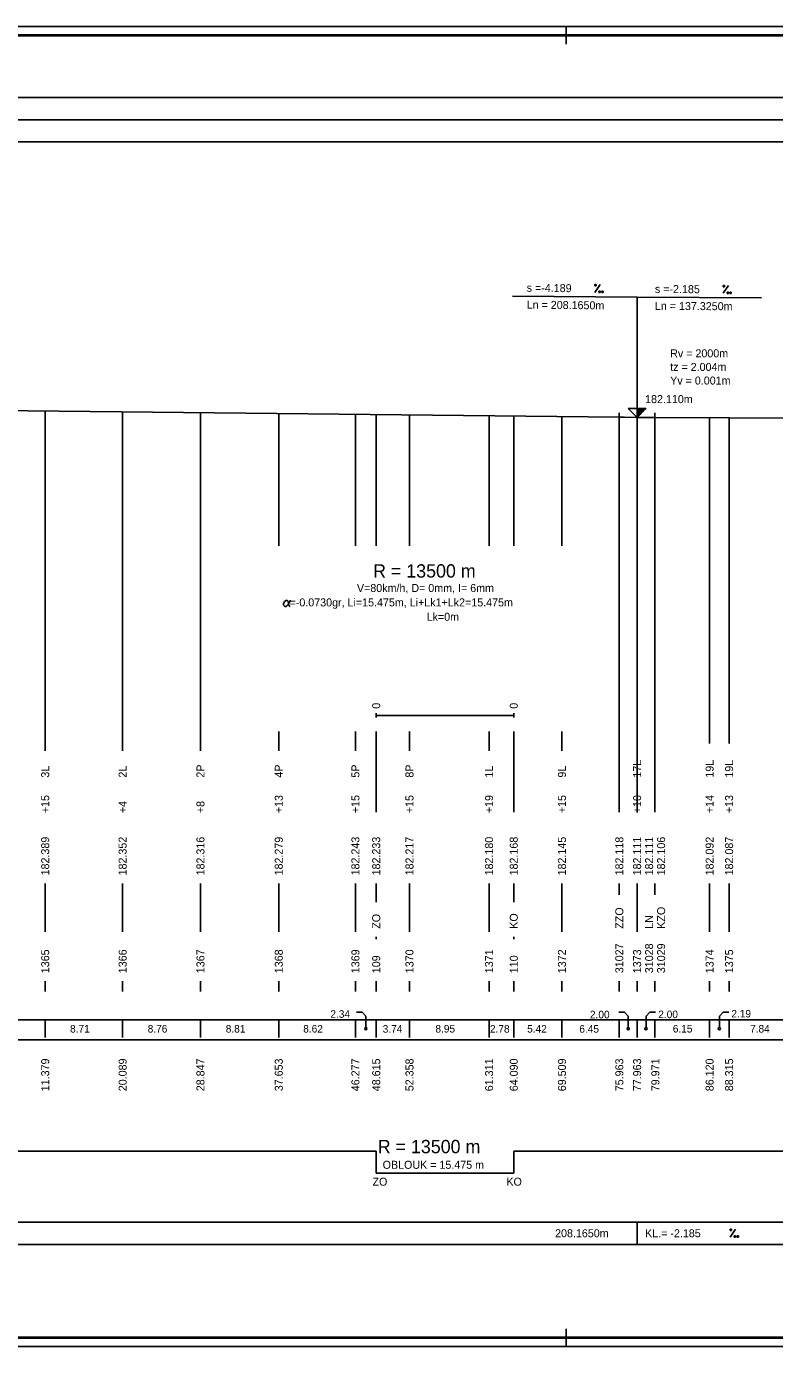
# Model space of a CAD drawing. Extents: x 0 to 10087, y -805 to 297.
# Drawn here: x 2398.5 to 2566.9, y 0 to 297 of the extents above; entities that cross this region are included whole.
import ezdxf

# ---------------------------------------------------------------- set-up
doc = ezdxf.new("R2010")
doc.units = 0
for name, color, linetype in [('CARKY_HODNOT', 7, 'Continuous'), ('KRIV1_CARA', 7, 'Continuous'), ('KRIV1_TEXT', 7, 'Continuous'), ('NIVELETA_CARA', 7, 'Continuous'), ('NIVELETA_TEXT', 7, 'Continuous'), ('PARAM_R', 7, 'Continuous'), ('PARAM_TEXT', 7, 'Continuous'), ('PREV_CARA', 7, 'Continuous'), ('PREV_TEXT', 7, 'Continuous'), ('RAM', 7, 'Continuous'), ('STAN_CARA', 7, 'Continuous'), ('STAN_PAS', 7, 'Continuous'), ('STAN_TEXT', 7, 'Continuous'), ('TEXT', 7, 'Continuous'), ('TXT_C_BODU', 7, 'Continuous')]:
    doc.layers.add(name, color=color, linetype=linetype)

msp = doc.modelspace()

# ---------------------------------------------------------------- linework, layer by layer
at = {"layer": 'CARKY_HODNOT'}
for p, q in [((2402.76, 138.35), (2402.76, 210.44)), ((2420.18, 138.35), (2420.18, 210.26)), ((2437.69, 138.35), (2437.69, 210.08)), ((2455.31, 180.14), (2455.31, 209.89)), ((2472.55, 180.14), (2472.55, 209.71)), ((2477.23, 180.14), (2477.23, 209.66)), ((2484.72, 180.14), (2484.72, 209.59)), ((2502.62, 180.14), (2502.62, 209.4)), ((2508.18, 180.14), (2508.18, 209.34)), ((2519.02, 180.14), (2519.02, 209.23)), ((2531.93, 138.35), (2531.93, 209.09)), ((2535.93, 138.35), (2535.93, 209.06)), ((2535.93, 138.35), (2535.93, 209.06)), ((2539.94, 138.35), (2539.94, 209.03)), ((2552.24, 138.35), (2552.24, 208.96)), ((2556.63, 138.35), (2556.63, 208.94)), ((2402.76, 134), (2402.76, 138.35)), ((2420.18, 134), (2420.18, 138.35)), ((2437.69, 134), (2437.69, 138.35)), ((2455.31, 134), (2455.31, 138.35)), ((2472.55, 134), (2472.55, 138.35)), ((2477.23, 126.2), (2477.23, 138.35)), ((2484.72, 134), (2484.72, 138.35)), ((2502.62, 134), (2502.62, 138.35)), ((2508.18, 126.2), (2508.18, 138.35)), ((2519.02, 134), (2519.02, 138.35)), ((2531.93, 126.2), (2531.93, 138.35)), ((2535.93, 135.65), (2535.93, 138.35)), ((2535.93, 126.2), (2535.93, 138.35)), ((2539.94, 126.2), (2539.94, 138.35)), ((2552.24, 135.65), (2552.24, 138.35)), ((2556.63, 135.65), (2556.63, 138.35)), ((2477.23, 120.25), (2477.23, 126.2)), ((2508.18, 120.25), (2508.18, 126.2)), ((2531.93, 120.25), (2531.93, 126.2)), ((2535.93, 120.25), (2535.93, 126.2)), ((2539.94, 120.25), (2539.94, 126.2)), ((2402.76, 93.3), (2402.76, 104.2)), ((2420.18, 93.3), (2420.18, 104.2)), ((2437.69, 93.3), (2437.69, 104.2)), ((2455.31, 93.3), (2455.31, 104.2)), ((2472.55, 93.3), (2472.55, 104.2)), ((2477.23, 100), (2477.23, 104.2)), ((2484.72, 93.3), (2484.72, 104.2)), ((2502.62, 93.3), (2502.62, 104.2)), ((2508.18, 100), (2508.18, 104.2)), ((2519.02, 93.3), (2519.02, 104.2)), ((2531.93, 101.65), (2531.93, 104.2)), ((2535.93, 93.3), (2535.93, 104.2)), ((2535.93, 100), (2535.93, 104.2)), ((2539.94, 101.65), (2539.94, 104.2)), ((2552.24, 93.3), (2552.24, 104.2)), ((2556.63, 93.3), (2556.63, 104.2)), ((2477.23, 91.65), (2477.23, 92.2)), ((2508.18, 91.65), (2508.18, 92.2)), ((2402.76, 79.9), (2402.76, 82.2)), ((2420.18, 79.9), (2420.18, 82.2)), ((2437.69, 79.9), (2437.69, 82.2)), ((2455.31, 79.9), (2455.31, 82.2)), ((2472.55, 79.9), (2472.55, 82.2)), ((2477.23, 79.9), (2477.23, 82.2)), ((2484.72, 79.9), (2484.72, 82.2)), ((2502.62, 79.9), (2502.62, 82.2)), ((2508.18, 79.9), (2508.18, 82.2)), ((2519.02, 79.9), (2519.02, 82.2)), ((2531.93, 79.9), (2531.93, 82.2)), ((2535.93, 79.9), (2535.93, 82.2)), ((2535.93, 79.9), (2535.93, 82.2)), ((2539.94, 79.9), (2539.94, 82.2)), ((2552.24, 79.9), (2552.24, 82.2)), ((2556.63, 79.9), (2556.63, 82.2))]:
    msp.add_line(p, q, dxfattribs=at)
at = {"layer": 'KRIV1_CARA'}
for p, q in [((2066.11, 44), (2477.23, 44)), ((2477.23, 44), (2477.23, 39)), ((2508.18, 39), (2508.18, 44)), ((2508.18, 44), (2654.27, 44)), ((2477.23, 39), (2508.18, 39))]:
    msp.add_line(p, q, dxfattribs=at)
at = {"layer": 'NIVELETA_CARA'}
for p, q in [((300, 281), (8321.33, 281)), ((300, 276), (8321.33, 276)), ((300, 271), (8321.33, 271)), ((2535.93, 236.05), (2507.93, 236.34)), ((2535.93, 209.05), (2535.93, 236.05)), ((2535.93, 236.05), (2563.93, 235.9)), ((2122.3, 213.38), (2531.93, 209.09)), ((2535.93, 209.05), (2533.93, 211.05)), ((2533.93, 211.05), (2537.93, 211.05)), ((2535.93, 209.05), (2535.93, 211.05)), ((2537.93, 211.05), (2535.93, 209.05)), ((2536, 209.12), (2536, 211.05)), ((2536.07, 209.18), (2536.07, 211.05)), ((2536.13, 209.25), (2536.13, 211.05)), ((2536.2, 209.32), (2536.2, 211.05)), ((2536.27, 209.38), (2536.27, 211.05)), ((2536.33, 209.45), (2536.33, 211.05)), ((2536.4, 209.52), (2536.4, 211.05)), ((2536.47, 209.58), (2536.47, 211.05)), ((2536.53, 209.65), (2536.53, 211.05)), ((2536.6, 209.72), (2536.6, 211.05)), ((2536.67, 209.78), (2536.67, 211.05)), ((2536.73, 209.85), (2536.73, 211.05)), ((2536.8, 209.92), (2536.8, 211.05)), ((2536.87, 209.98), (2536.87, 211.05)), ((2536.93, 210.05), (2536.93, 211.05)), ((2537, 210.12), (2537, 211.05)), ((2537.07, 210.18), (2537.07, 211.05)), ((2537.13, 210.25), (2537.13, 211.05)), ((2537.2, 210.32), (2537.2, 211.05)), ((2537.27, 210.38), (2537.27, 211.05)), ((2537.33, 210.45), (2537.33, 211.05)), ((2537.4, 210.52), (2537.4, 211.05)), ((2537.47, 210.58), (2537.47, 211.05)), ((2537.53, 210.65), (2537.53, 211.05)), ((2537.6, 210.72), (2537.6, 211.05)), ((2537.67, 210.78), (2537.67, 211.05)), ((2537.73, 210.85), (2537.73, 211.05)), ((2537.8, 210.92), (2537.8, 211.05)), ((2537.87, 210.98), (2537.87, 211.05)), ((2531.93, 209.09), (2531.93, 210.09)), ((2531.93, 209.09), (2535.93, 209.05)), ((2531.93, 209.09), (2532.43, 209.09)), ((2532.43, 209.09), (2532.93, 209.08)), ((2532.93, 209.08), (2533.13, 209.08)), ((2535.93, 209.05), (2539.94, 209.03)), ((2538.73, 209.04), (2539.23, 209.03)), ((2539.23, 209.03), (2539.73, 209.03)), ((2539.73, 209.03), (2539.94, 209.03)), ((2539.94, 209.03), (2539.94, 210.03)), ((2539.94, 209.03), (2807.57, 207.57)), ((500, 28), (8321.33, 28)), ((2535.93, 23), (2535.93, 28)), ((500, 23), (8321.33, 23))]:
    msp.add_line(p, q, dxfattribs=at)
at = {"layer": 'NIVELETA_TEXT'}
for p, q in [((2526.44, 237.15), (2527.64, 238.93)), ((2526.45, 238.95), (2526.45, 238.65)), ((2526.46, 238.95), (2526.45, 238.94)), ((2526.45, 238.65), (2526.75, 238.65)), ((2526.75, 238.94), (2526.46, 238.95)), ((2526.75, 238.65), (2526.75, 238.94)), ((2555.3, 238.74), (2555.29, 238.44)), ((2555.29, 236.95), (2556.49, 238.73)), ((2555.29, 238.44), (2555.59, 238.44)), ((2555.59, 238.74), (2555.3, 238.74)), ((2555.3, 238.74), (2555.3, 238.74)), ((2555.59, 238.44), (2555.59, 238.74)), ((2527.35, 237.44), (2527.34, 237.14)), ((2527.34, 237.14), (2527.64, 237.14)), ((2527.64, 237.44), (2527.35, 237.44)), ((2527.35, 237.44), (2527.35, 237.43)), ((2527.64, 237.14), (2527.64, 237.44)), ((2527.96, 237.43), (2527.96, 237.14)), ((2527.97, 237.43), (2527.96, 237.43)), ((2527.96, 237.14), (2528.26, 237.13)), ((2528.26, 237.43), (2527.97, 237.43)), ((2528.26, 237.13), (2528.26, 237.43)), ((2556.2, 237.24), (2556.2, 236.94)), ((2556.49, 237.24), (2556.2, 237.24)), ((2556.2, 237.24), (2556.2, 237.23)), ((2556.2, 236.94), (2556.49, 236.94)), ((2556.49, 236.94), (2556.49, 237.24)), ((2556.81, 237.24), (2556.81, 236.94)), ((2556.82, 237.24), (2556.81, 237.23)), ((2556.81, 236.94), (2557.11, 236.94)), ((2557.11, 237.23), (2556.82, 237.24)), ((2557.11, 236.94), (2557.11, 237.23)), ((2556.89, 24.6), (2558.08, 26.4)), ((2556.89, 26.4), (2556.89, 26.1)), ((2557.18, 26.4), (2556.89, 26.4)), ((2556.89, 26.4), (2556.89, 26.39)), ((2556.89, 26.1), (2557.18, 26.1)), ((2557.18, 26.1), (2557.18, 26.4)), ((2557.8, 24.9), (2557.8, 24.6)), ((2558.09, 24.9), (2557.8, 24.9)), ((2557.8, 24.9), (2557.8, 24.89)), ((2557.8, 24.6), (2558.09, 24.6)), ((2558.09, 24.6), (2558.09, 24.9)), ((2558.41, 24.9), (2558.41, 24.6)), ((2558.71, 24.9), (2558.41, 24.9)), ((2558.41, 24.9), (2558.41, 24.89)), ((2558.41, 24.6), (2558.71, 24.6)), ((2558.71, 24.6), (2558.71, 24.9))]:
    msp.add_line(p, q, dxfattribs=at)
at = {"layer": 'PARAM_TEXT'}
for p, q in [((2456.4, 167.11), (2456.5, 167.39)), ((2456.4, 166.81), (2456.4, 167.11)), ((2456.5, 166.62), (2456.4, 166.81)), ((2456.5, 167.39), (2456.6, 167.59)), ((2456.7, 166.52), (2456.5, 166.62)), ((2456.6, 167.59), (2456.8, 167.79)), ((2456.9, 166.52), (2456.7, 166.52)), ((2456.8, 167.79), (2456.99, 167.88)), ((2457.09, 166.62), (2456.9, 166.52)), ((2456.99, 167.88), (2457.17, 167.89)), ((2457.39, 166.92), (2457.09, 166.62)), ((2457.17, 167.89), (2457.29, 167.78)), ((2457.29, 167.78), (2457.39, 167.59)), ((2457.39, 167.59), (2457.58, 166.81)), ((2457.58, 167.21), (2457.39, 166.92)), ((2457.68, 167.41), (2457.58, 167.21)), ((2457.58, 166.81), (2457.68, 166.62)), ((2457.78, 167.6), (2457.68, 167.41)), ((2457.68, 166.62), (2457.77, 166.52)), ((2457.77, 166.52), (2457.86, 166.52)), ((2457.87, 167.89), (2457.78, 167.6))]:
    msp.add_line(p, q, dxfattribs=at)
at = {"layer": 'PREV_CARA'}
msp.add_line((2477.23, 142), (2508.18, 142), dxfattribs=at)
at = {"layer": 'PREV_TEXT'}
for p, q in [((2477.23, 141.5), (2477.23, 142.5)), ((2508.18, 141.5), (2508.18, 142.5))]:
    msp.add_line(p, q, dxfattribs=at)
at = {"layer": 'RAM'}
for p, q in [((8636.33, 297), (0, 297)), ((2520, 293), (2520, 297)), ((8634.33, 295.1), (2, 295.1)), ((8634.33, 295), (2, 295)), ((8634.33, 294.9), (2, 294.9)), ((2520, 0), (2520, 4)), ((0, 0), (8636.33, 0)), ((2, 2.1), (8634.33, 2.1)), ((2, 2), (8634.33, 2)), ((2, 1.9), (8634.33, 1.9))]:
    msp.add_line(p, q, dxfattribs=at)
at = {"layer": 'STAN_CARA'}
msp.add_line((2381, 69), (2579, 69), dxfattribs=at)
at = {"layer": 'STAN_PAS'}
for p, q in [((2474.04, 75.2), (2472.77, 75.2)), ((2474.89, 74.35), (2474.04, 75.2)), ((2474.89, 71.75), (2474.89, 74.35)), ((2531.8, 75.2), (2533.08, 75.2)), ((2533.93, 74.35), (2533.08, 75.2)), ((2533.93, 71.75), (2533.93, 74.35)), ((2537.94, 74.35), (2538.79, 75.2)), ((2537.94, 71.75), (2537.94, 74.35)), ((2538.79, 75.2), (2540.06, 75.2)), ((2554.44, 74.35), (2555.29, 75.2)), ((2554.44, 71.75), (2554.44, 74.35)), ((2555.29, 75.2), (2556.56, 75.2)), ((300, 73.5), (8321.33, 73.5)), ((2402.76, 69.5), (2402.76, 73.5)), ((2420.18, 69.5), (2420.18, 73.5)), ((2437.69, 69.5), (2437.69, 73.5)), ((2455.31, 69.5), (2455.31, 73.5)), ((2472.55, 69.5), (2472.55, 73.5)), ((2477.23, 69.5), (2477.23, 73.5)), ((2484.72, 69.5), (2484.72, 73.5)), ((2502.62, 69.5), (2502.62, 73.5)), ((2508.18, 69.5), (2508.18, 73.5)), ((2519.02, 69.5), (2519.02, 73.5)), ((2531.93, 69.5), (2531.93, 73.5)), ((2535.93, 69.5), (2535.93, 73.5)), ((2535.93, 69.5), (2535.93, 73.5)), ((2539.94, 69.5), (2539.94, 73.5)), ((2552.24, 69.5), (2552.24, 73.5)), ((2556.63, 69.5), (2556.63, 73.5))]:
    msp.add_line(p, q, dxfattribs=at)
for centre in [(2474.89, 71.5), (2533.93, 71.5), (2537.94, 71.5), (2554.44, 71.5)]:
    msp.add_circle(centre, 0.25, dxfattribs=at)

# ---------------------------------------------------------------- texts
at = {"layer": 'KRIV1_TEXT'}
for s, p in [('OBLOUK = 15.475 m', (2478.68, 40)), ('ZO', (2476.4, 36.2)), ('KO', (2506.53, 36.2))]:
    msp.add_text(s, height=1.8, dxfattribs=at).set_placement(p)
at = {"layer": 'NIVELETA_TEXT'}
for s, rotation, p in [('s =-4.189', 359.4, (2511.08, 237.31)), ('s =-2.185', 359.6871, (2539.93, 237.03)), ('Ln = 208.1650m', 359.4, (2511.08, 233.51)), ('Ln = 137.3250m', 359.6871, (2539.93, 233.23))]:
    msp.add_text(s, height=1.8, rotation=rotation, dxfattribs=at).set_placement(p)
for s, p in [('Rv = 2000m', (2543.37, 222.55)), ('tz = 2.004m', (2543.37, 219.49)), ('Yv = 0.001m', (2543.37, 216.43)), ('182.110m', (2537.73, 212.25)), ('208.1650m', (2517.48, 24.6)), ('KL.= -2.185', (2537.73, 24.6))]:
    msp.add_text(s, height=1.8, dxfattribs=at).set_placement(p)
at = {"layer": 'PARAM_R'}
for p in [(2476.53, 173), (2477.58, 43.5)]:
    msp.add_text('R = 13500 m', height=3, dxfattribs=at).set_placement(p)
at = {"layer": 'PARAM_TEXT'}
for s, p in [('V=80km/h, D= 0mm, I= 6mm', (2472.9, 169.76)), ('  =-0.0730gr, Li=15.475m, Li+Lk1+Lk2=15.475m', (2456.4, 166.52)), ('Lk=0m', (2488.58, 163.28))]:
    msp.add_text(s, height=1.8, dxfattribs=at).set_placement(p)
at = {"layer": 'PREV_TEXT'}
for p in [(2478.13, 143.5), (2509.08, 143.5)]:
    msp.add_text('0', height=1.8, rotation=90, dxfattribs=at).set_placement(p)
at = {"layer": 'STAN_TEXT'}
for s, p in [('2.34', (2466.92, 73.97)), ('2.00', (2525.32, 73.85)), ('2.00', (2540.69, 73.89)), ('2.19', (2557.13, 74.04)), ('8.71', (2408.35, 70.65)), ('8.76', (2425.82, 70.65)), ('8.81', (2443.38, 70.65)), ('8.62', (2460.81, 70.65)), ('3.74', (2478.69, 70.62)), ('8.95', (2490.55, 70.65)), ('2.78', (2502.82, 70.63)), ('5.42', (2511.19, 70.64)), ('6.45', (2522.93, 70.62)), ('6.15', (2543.96, 70.66)), ('7.84', (2561.35, 70.65))]:
    msp.add_text(s, height=1.7, dxfattribs=at).set_placement(p)
for s, p in [('11.379', (2403.66, 57.45)), ('20.089', (2421.08, 57.45)), ('28.847', (2438.59, 57.45)), ('37.653', (2456.21, 57.45)), ('46.277', (2473.45, 57.45)), ('48.615', (2478.13, 57.45)), ('52.358', (2485.62, 57.45)), ('61.311', (2503.52, 57.45)), ('64.090', (2509.08, 57.45)), ('69.509', (2519.92, 57.45)), ('75.963', (2532.83, 57.45)), ('77.963', (2536.83, 57.45)), ('79.971', (2540.94, 57.45)), ('86.120', (2553.14, 57.45)), ('88.315', (2557.53, 57.45))]:
    msp.add_text(s, height=1.8, rotation=90, dxfattribs=at).set_placement(p)
at = {"layer": 'TEXT'}
for s, p in [('2P', (2438.59, 128)), ('4P', (2456.21, 128)), ('5P', (2473.45, 128)), ('8P', (2485.62, 128)), ('17L', (2536.83, 128)), ('19L', (2553.14, 128)), ('19L', (2557.53, 128)), ('3L', (2403.66, 128)), ('2L', (2421.08, 128)), ('1L', (2503.52, 128)), ('9L', (2519.92, 128)), ('+15', (2403.66, 120)), ('+4', (2421.08, 120)), ('+8', (2438.59, 120)), ('+13', (2456.21, 120)), ('+15', (2473.45, 120)), ('+15', (2485.62, 120)), ('+19', (2503.52, 120)), ('+15', (2519.92, 120)), ('+10', (2536.83, 120)), ('+14', (2553.14, 120)), ('+13', (2557.53, 120)), ('182.389', (2403.66, 106)), ('182.352', (2421.08, 106)), ('182.316', (2438.59, 106)), ('182.279', (2456.21, 106)), ('182.243', (2473.45, 106)), ('182.233', (2478.13, 106)), ('182.217', (2485.62, 106)), ('182.180', (2503.52, 106)), ('182.168', (2509.08, 106)), ('182.145', (2519.92, 106)), ('182.118', (2532.83, 106)), ('182.111', (2536.83, 106)), ('182.111', (2539.53, 106)), ('182.106', (2542.23, 106)), ('182.092', (2553.14, 106)), ('182.087', (2557.53, 106)), ('ZZO', (2532.83, 94)), ('KZO', (2542.23, 94)), ('ZO', (2478.13, 94)), ('KO', (2509.08, 94)), ('LN', (2539.53, 94))]:
    msp.add_text(s, height=1.8, rotation=90, dxfattribs=at).set_placement(p)
at = {"layer": 'TXT_C_BODU'}
for s, p in [('1365', (2403.66, 84)), ('1366', (2421.08, 84)), ('1367', (2438.59, 84)), ('1368', (2456.21, 84)), ('1369', (2473.45, 84)), ('1370', (2485.62, 84)), ('1371', (2503.52, 84)), ('1372', (2519.92, 84)), ('31027', (2532.83, 84)), ('1373', (2536.83, 84)), ('31028', (2539.53, 84)), ('31029', (2542.23, 84)), ('1374', (2553.14, 84)), ('1375', (2557.53, 84)), ('109', (2478.13, 84)), ('110', (2509.08, 84))]:
    msp.add_text(s, height=1.8, rotation=90, dxfattribs=at).set_placement(p)

doc.saveas('drawing.dxf')
